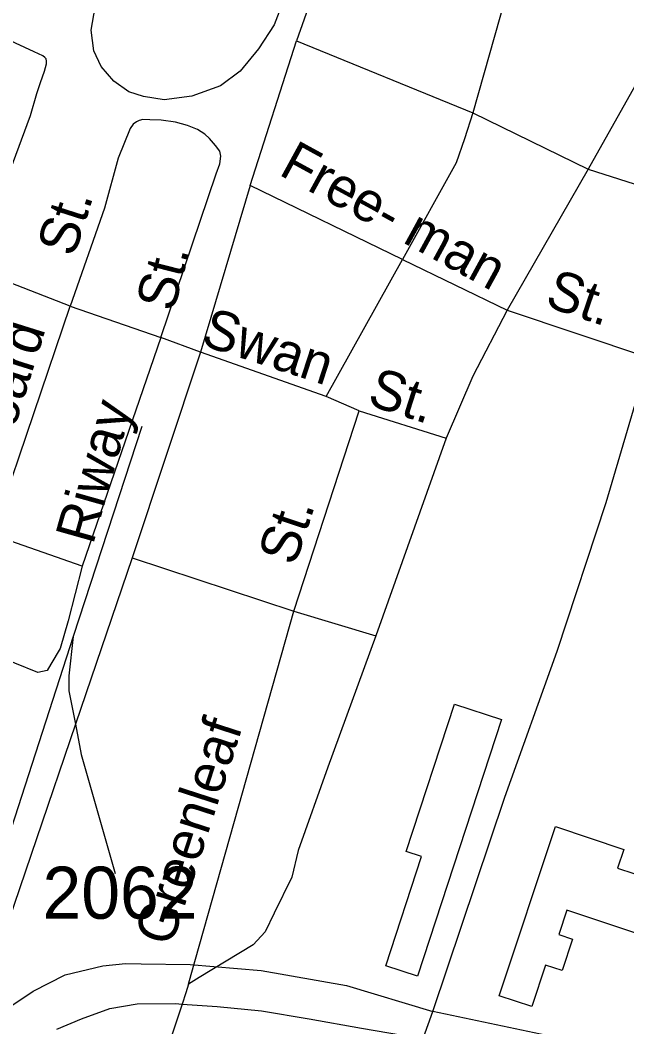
# Model space of a CAD drawing. Extents: x 2260773 to 2342389, y 552869 to 618546.
# Drawn here: x 2300186 to 2301642, y 599147 to 601562 of the extents above; entities that cross this region are included whole.
import ezdxf

# ---------------------------------------------------------------- set-up
doc = ezdxf.new("R2010")
doc.units = 0
for name, color, linetype in [('Exist Cultural Warehouse Building Footprint', 7, 'Continuous'), ('Exist Railroad Mainline', 7, 'Continuous'), ('Exist Railroad Siding', 7, 'Continuous'), ('Exist Road Non-System Type 51', 7, 'Continuous'), ('Exist Road Non-System Type 51 Label', 7, 'Continuous'), ('Exist Road Primary Interstate Ramp 1 Lane Attributed', 7, 'Continuous'), ('Exist Road Primary US Attributed', 7, 'Continuous'), ('Exist Road Primary US UnDivided 4 Lane Attributed', 7, 'Continuous'), ('Exist Road Secondary Type 51 Attributed', 7, 'Continuous'), ('Exist Road Secondary Type 51 Number Label', 7, 'Continuous')]:
    doc.layers.add(name, color=color, linetype=linetype)

msp = doc.modelspace()

# ---------------------------------------------------------------- linework, layer by layer
at = {"layer": 'Exist Cultural Warehouse Building Footprint'}
for p, q in [((2301112.7, 599567.7), (2301228.2, 599920.7)), ((2301228.2, 599920.7), (2301341.2, 599883.8)), ((2301341.2, 599883.8), (2301139.8, 599268.2)), ((2301335.7, 599221.3), (2301470.8, 599627.1)), ((2301470.8, 599627.1), (2301634.7, 599572.5)), ((2301149.5, 599555.6), (2301112.7, 599567.7)), ((2301634.7, 599572.5), (2301619.8, 599527.7)), ((2301063.6, 599293.2), (2301149.5, 599555.6)), ((2301619.8, 599527.7), (2301658.7, 599514.7)), ((2301497.8, 599426.6), (2301478.3, 599367.9)), ((2301735.4, 599347.4), (2301497.8, 599426.6)), ((2301478.3, 599367.9), (2301511.4, 599356.8)), ((2301511.4, 599356.8), (2301486.3, 599281.5)), ((2301139.8, 599268.2), (2301063.6, 599293.2)), ((2301446.6, 599294.7), (2301413.5, 599195.4)), ((2301486.3, 599281.5), (2301446.6, 599294.7)), ((2301413.5, 599195.4), (2301335.7, 599221.3))]:
    msp.add_line(p, q, dxfattribs=at)
at = {"layer": 'Exist Railroad Mainline'}
for p, q in [((2300478.3, 600586.9), (2300313.6, 600083.3)), ((2300313.6, 600083.3), (2300116.7, 599476))]:
    msp.add_line(p, q, dxfattribs=at)
msp.add_lwpolyline([(2300273.9, 599141.4), (2300333.5, 599166.1), (2300401.4, 599190.8), (2300467.1, 599201.5), (2300559.1, 599202.4), (2300574.4, 599201.3), (2300659, 599195.4), (2300765.1, 599184.7), (2300879.3, 599165.9), (2301005.4, 599143.2), (2301103.5, 599126.4), (2301154.3, 599121.4)], dxfattribs=at)
at = {"layer": 'Exist Railroad Siding'}
msp.add_lwpolyline([(2300313.6, 600083.3), (2300302.8, 599989.2), (2300303.1, 599953.2), (2300318.6, 599872.7), (2300332.7, 599799.8), (2300413.9, 599514.8)], dxfattribs=at)
at = {"layer": 'Exist Road Non-System Type 51'}
for p, q in [((2300942.2, 601778.9), (2300849.1, 601512.7)), ((2301358.8, 601645.8), (2301272.4, 601339.7)), ((2301735.6, 601537.1), (2301549.4, 601204.5)), ((2300738.2, 601165.6), (2300849.1, 601512.7)), ((2300849.1, 601512.7), (2301272.4, 601339.7)), ((2301272.4, 601339.7), (2301549.4, 601204.5)), ((2301549.4, 601204.5), (2301354.4, 600866.2)), ((2301549.4, 601204.5), (2301824.6, 601116.9)), ((2300738.2, 601165.6), (2300618.6, 600765.3)), ((2301103.9, 600988.2), (2300738.2, 601165.6)), ((2300920, 600658.9), (2301103.9, 600988.2)), ((2301103.9, 600988.2), (2301354.4, 600866.2)), ((2300306, 600876.2), (2300082.2, 600962.7)), ((2300119.9, 600327.3), (2300306, 600876.2)), ((2300306, 600876.2), (2300523.3, 600800.8)), ((2301354.4, 600866.2), (2301691.7, 600753.2)), ((2300523.3, 600800.8), (2300334.9, 600251.9)), ((2300618.6, 600765.3), (2300523.3, 600800.8)), ((2300618.6, 600765.3), (2300454.5, 600271.9)), ((2300920, 600658.9), (2300618.6, 600765.3)), ((2300999.8, 600624.5), (2300920, 600658.9)), ((2300842.4, 600144.3), (2300999.8, 600624.5)), ((2300999.8, 600624.5), (2301208.1, 600559.1)), ((2301208.1, 600559.1), (2301039.7, 600084.5)), ((2300334.9, 600251.9), (2300119.9, 600327.3)), ((2300454.5, 600271.9), (2300318.6, 599872.7)), ((2300454.5, 600271.9), (2300842.4, 600144.3)), ((2300596.5, 599272.4), (2300842.4, 600144.3)), ((2300842.4, 600144.3), (2301039.7, 600084.5)), ((2300318.6, 599872.7), (2300076.9, 599162.7)), ((2300590, 599249.3), (2300596.5, 599272.4)), ((2300590, 599249.3), (2300583.2, 599228.4)), ((2300615.9, 599265.1), (2300590, 599249.3)), ((2300583.2, 599228.4), (2300574.4, 599201.3))]:
    msp.add_line(p, q, dxfattribs=at)
for points in [[(2300148.7, 601164.5), (2300210.7, 601333.1), (2300226.3, 601386.3), (2300235.1, 601412.9), (2300244.4, 601439.7), (2300249.2, 601457.1), (2300249.2, 601463.4), (2300248.4, 601469.1), (2300245.5, 601472.5), (2300240.4, 601476.8), (2300219.6, 601486.1), (2299984.7, 601594.8)], [(2301272.4, 601339.7), (2301252.4, 601277.6), (2301232.5, 601220), (2301103.9, 600988.2)], [(2300523.3, 600800.8), (2300656.2, 601193.4), (2300664.9, 601217.6), (2300667.3, 601235.5), (2300664.9, 601247.8), (2300654.7, 601261.8), (2300640.1, 601278.6), (2300629.4, 601288.3), (2300611.9, 601299.8), (2300587.9, 601309.3), (2300558.7, 601317.6), (2300524.3, 601322.2), (2300497.4, 601323.3), (2300480.7, 601323.8), (2300471.5, 601321.7), (2300465.1, 601317.9), (2300457, 601312.5), (2300450.1, 601302), (2300421.3, 601231.1), (2300388.1, 601111.3), (2300306, 600876.2)], [(2301354.4, 600866.2), (2301272.4, 600707.7), (2301208.1, 600559.1)], [(2300334.9, 600251.9), (2300301.6, 600121.1), (2300281.7, 600054.5), (2300259.5, 600016.8), (2300250.6, 600001.3), (2300228.5, 599996.9), (2300173.1, 600019), (2300035.6, 600074.5)], [(2301039.7, 600084.5), (2300924.4, 599769.5), (2300853.5, 599569.9), (2300838, 599505.6), (2300795.9, 599419.1), (2300773.7, 599374.8), (2300744.9, 599343.7), (2300615.9, 599265.1)], [(2300574.4, 599201.3), (2300534.2, 599078.4), (2300356.3, 598552.4)]]:
    msp.add_lwpolyline(points, dxfattribs=at)
at = {"layer": 'Exist Road Primary Interstate Ramp 1 Lane Attributed'}
for points in [[(2300520.6, 601826.4), (2300614.2, 601831.9), (2300651.3, 601829.8), (2300686.3, 601823.4), (2300714.9, 601812.8), (2300740.3, 601796.9), (2300765.7, 601777.8), (2300788, 601752.4), (2300806.5, 601711.5), (2300816, 601681.3), (2300819.2, 601638.3), (2300811.2, 601592.2), (2300795.3, 601550.9), (2300758.3, 601493.5), (2300714.3, 601439.5), (2300666.6, 601404.5), (2300598.1, 601380)], [(2300598.1, 601380), (2300531.5, 601371.1), (2300482.2, 601379.1), (2300447.2, 601390.2), (2300410.7, 601415.7), (2300380.5, 601450.6), (2300363, 601488.8), (2300356.6, 601538.1), (2300369.3, 601612.9), (2300391.6, 601667), (2300424, 601725.1), (2300481.1, 601814.5)]]:
    msp.add_lwpolyline(points, dxfattribs=at)
at = {"layer": 'Exist Road Primary US Attributed'}
msp.add_line((2301154.3, 599121.4), (2301176, 599183.7), dxfattribs=at)
at = {"layer": 'Exist Road Primary US UnDivided 4 Lane Attributed'}
msp.add_lwpolyline([(2301176, 599183.7), (2301348.9, 599697.6), (2301474.6, 600047.9), (2301592.3, 600404.5), (2301694.9, 600752.1), (2301824.6, 601116.9), (2301939.5, 601466.2), (2302012.9, 601683.1), (2302022.4, 601711.8), (2302103, 601952.7), (2302152.4, 602118.3), (2302179.9, 602208.4)], dxfattribs=at)
at = {"layer": 'Exist Road Secondary Type 51 Attributed'}
for points in [[(2299100.3, 599483.4), (2300076.9, 599162.7), (2300113.1, 599167.4), (2300144.6, 599183.2), (2300217, 599232), (2300294.1, 599271.3), (2300384.7, 599292.7), (2300439, 599298.3), (2300476.1, 599297.5), (2300594.3, 599296.4), (2300764.6, 599282), (2300969, 599245.9), (2301176, 599183.7)], [(2304346.9, 598464.1), (2304151.8, 598509.1), (2304039.3, 598533), (2303660, 598625.1), (2303191.8, 598726.9), (2302889.2, 598795.5), (2302719.8, 598839.3), (2302587.3, 598872.9), (2302225.3, 598962.7), (2301176, 599183.7)]]:
    msp.add_lwpolyline(points, dxfattribs=at)

# ---------------------------------------------------------------- texts
at = {"layer": 'Exist Road Non-System Type 51 Label'}
for s, rotation, p in [('Free- man', 331.3216, (2300803.8, 601192.9)), ('St.', 72.2884, (2300315, 600991.2)), ('St.', 75.7291, (2300554.6, 600860)), ('St.', 341.1533, (2301442.1, 600877.2)), ('Swan', 341.9785, (2300616.4, 600783.9)), ('Seaboard', 72.5561, (2300082.6, 600295.6)), ('St.', 342.1861, (2301015.9, 600640.3)), ('Riway', 74.2624, (2300360.8, 600301.2)), ('St.', 71.6534, (2300845.2, 600250.2)), ('Greenleaf', 72.0756, (2300548.7, 599336.3))]:
    msp.add_text(s, height=95, rotation=rotation, dxfattribs=at).set_placement(p)
at = {"layer": 'Exist Road Secondary Type 51 Number Label'}
msp.add_text('2062', height=125, dxfattribs=at).set_placement((2300239.7, 599406))

doc.saveas('drawing.dxf')
